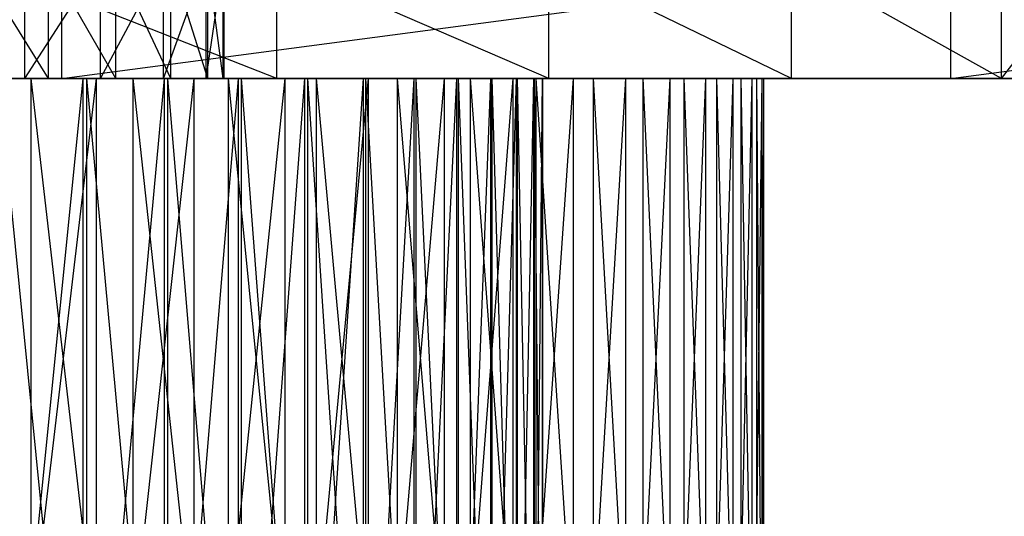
# Model space of a CAD drawing. Extents: x -125 to 125, y -143 to 0.
# Tile 340 of 406: x 14.94 to 21.63, y -22.77 to -19.4. Entities that reach past the tile are written whole.
import ezdxf

# ---------------------------------------------------------------- set-up
doc = ezdxf.new("R2010")
doc.units = 0
doc.header["$LTSCALE"] = 25.4
doc.layers.get('0').update_dxf_attribs({"linetype": 'CONTINUOUS'})

# ---------------------------------------------------------------- blocks, each defined once
blk = doc.blocks.new('NL2500027000_STL_3')
at = {"color": 0}
for p, q in [((15.1357, -19.8, 2.3707), (14.6376, -19, 2.4212)), ((15.1357, -19.8, 2.3707), (14.6376, -19, 2.4212)), ((16.6879, -19.8, 18.6149), (14.657, -19, 20.2527)), ((16.6879, -19.8, 18.6149), (14.657, -19, 20.2527)), ((14.9752, -19.8, -2.3595), (14.9752, -19, -2.3595)), ((14.9752, -19.8, -2.3595), (14.9752, -19, -2.3595)), ((14.9752, -19.8, -2.3595), (15.4899, -19, -2.1856)), ((14.9752, -19.8, -2.3595), (15.4899, -19, -2.1856)), ((15.5937, -19.8, 2.1687), (15.1357, -19, 2.3707)), ((15.5937, -19.8, 2.1687), (15.1357, -19, 2.3707)), ((15.1357, -19.8, 2.3707), (15.1357, -19, 2.3707)), ((15.1357, -19.8, 2.3707), (15.1357, -19, 2.3707)), ((15.2283, -19.8, -124.0689), (21.2687, -19, -123.1773)), ((15.2283, -19.8, -124.0689), (21.2687, -19, -123.1773)), ((15.2283, -19.8, -124.0689), (15.2283, -19, -124.0689)), ((15.2283, -19.8, -124.0689), (15.2283, -19, -124.0689)), ((15.4899, -19.8, -2.1856), (15.4899, -19, -2.1856)), ((15.4899, -19.8, -2.1856), (15.4899, -19, -2.1856)), ((15.4899, -19.8, -2.1856), (15.9169, -19, -1.8497)), ((15.4899, -19.8, -2.1856), (15.9169, -19, -1.8497)), ((15.9669, -19.8, 1.835), (15.5937, -19, 2.1687)), ((15.9669, -19.8, 1.835), (15.5937, -19, 2.1687)), ((15.5937, -19.8, 2.1687), (15.5937, -19, 2.1687)), ((15.5937, -19.8, 2.1687), (15.5937, -19, 2.1687)), ((15.9169, -19.8, -1.8497), (15.9169, -19, -1.8497)), ((15.9169, -19.8, -1.8497), (15.9169, -19, -1.8497)), ((15.9169, -19.8, -1.8497), (16.2072, -19, -1.3905)), ((15.9169, -19.8, -1.8497), (16.2072, -19, -1.3905)), ((16.2187, -19.8, 1.4024), (15.9669, -19, 1.835)), ((16.2187, -19.8, 1.4024), (15.9669, -19, 1.835)), ((15.9669, -19.8, 1.835), (15.9669, -19, 1.835)), ((15.9669, -19.8, 1.835), (15.9669, -19, 1.835)), ((16.2072, -19.8, -1.3905), (16.2072, -19, -1.3905)), ((16.2072, -19.8, -1.3905), (16.2072, -19, -1.3905)), ((16.2072, -19.8, -1.3905), (16.3273, -19, -0.8606)), ((16.2072, -19.8, -1.3905), (16.3273, -19, -0.8606)), ((16.3245, -19.8, 0.9131), (16.2187, -19, 1.4024)), ((16.3245, -19.8, 0.9131), (16.2187, -19, 1.4024)), ((16.2187, -19.8, 1.4024), (16.2187, -19, 1.4024)), ((16.2187, -19.8, 1.4024), (16.2187, -19, 1.4024)), ((16.3273, -19.8, -0.8606), (16.3245, -19, 0.9131)), ((16.3273, -19.8, -0.8606), (16.3245, -19, 0.9131)), ((16.3245, -19.8, 0.9131), (16.3245, -19, 0.9131)), ((16.3245, -19.8, 0.9131), (16.3245, -19, 0.9131)), ((16.3273, -19, -0.8606), (16.3273, -19.8, -0.8606)), ((16.3273, -19, -0.8606), (16.3273, -19.8, -0.8606)), ((16.6879, -19.8, 18.6149), (16.6879, -19, 18.6149)), ((16.6879, -19.8, 18.6149), (16.6879, -19, 18.6149)), ((18.5371, -19.8, 16.7743), (16.6879, -19, 18.6149)), ((18.5371, -19.8, 16.7743), (16.6879, -19, 18.6149)), ((18.5371, -19.8, 16.7743), (18.5371, -19, 16.7743)), ((18.5371, -19.8, 16.7743), (18.5371, -19, 16.7743)), ((20.1843, -19.8, 14.751), (18.5371, -19, 16.7743)), ((20.1843, -19.8, 14.751), (18.5371, -19, 16.7743)), ((20.1843, -19.8, 14.751), (20.1843, -19, 14.751)), ((20.1843, -19.8, 14.751), (20.1843, -19, 14.751)), ((21.6118, -19.8, 12.5671), (20.1843, -19, 14.751)), ((21.6118, -19.8, 12.5671), (20.1843, -19, 14.751)), ((21.2687, -19.8, -123.1773), (27.2584, -19, -121.9917)), ((21.2687, -19.8, -123.1773), (27.2584, -19, -121.9917)), ((21.2687, -19.8, -123.1773), (21.2687, -19, -123.1773)), ((21.2687, -19.8, -123.1773), (21.2687, -19, -123.1773)), ((21.6118, -19.8, 12.5671), (21.6118, -19, 12.5671)), ((21.6118, -19.8, 12.5671), (21.6118, -19, 12.5671)), ((21.6118, -19.8, 12.5671), (22.2267, -19, 11.7256)), ((21.6118, -19.8, 12.5671), (22.2267, -19, 11.7256)), ((15.2283, -19.8, -124.0689), (9.1515, -19.8, -124.6645)), ((15.2283, -19.8, -124.0689), (9.1515, -19.8, -124.6645)), ((15.4631, -19.8, -12.6844), (13.4276, -19.8, -12.7259)), ((15.4631, -19.8, -12.6844), (13.4276, -19.8, -12.7259)), ((16.1271, -19.8, -11.8286), (14.1201, -19.8, -11.953)), ((16.1271, -19.8, -11.8286), (14.1201, -19.8, -11.953)), ((15.4631, -19.8, -12.6844), (14.1201, -19.8, -11.953)), ((15.4631, -19.8, -12.6844), (14.1201, -19.8, -11.953)), ((15.0189, -19.8, 13.2073), (14.1493, -19.8, 11.9184)), ((15.0189, -19.8, 13.2073), (14.1493, -19.8, 11.9184)), ((14.2819, -19.8, 14.001), (15.0189, -19.8, 13.2073)), ((14.2819, -19.8, 14.001), (15.0189, -19.8, 13.2073)), ((14.4319, -19.8, -2.3515), (27.2584, -19.8, -121.9917)), ((14.9752, -19.8, -2.3595), (14.4319, -19.8, -2.3515)), ((15.2283, -19.8, -124.0689), (14.4319, -19.8, -2.3515)), ((15.2283, -19.8, -124.0689), (14.4319, -19.8, -2.3515)), ((21.2687, -19.8, -123.1773), (14.4319, -19.8, -2.3515)), ((21.2687, -19.8, -123.1773), (14.4319, -19.8, -2.3515)), ((14.4319, -19.8, -2.3515), (27.2584, -19.8, -121.9917)), ((14.9752, -19.8, -2.3595), (14.4319, -19.8, -2.3515)), ((18.5371, -19.8, 16.7743), (14.6376, -19.8, 2.4212)), ((14.6376, -19.8, 2.4212), (15.1357, -19.8, 2.3707)), ((18.5371, -19.8, 16.7743), (14.6376, -19.8, 2.4212)), ((16.6879, -19.8, 18.6149), (14.6376, -19.8, 2.4212)), ((16.6879, -19.8, 18.6149), (14.6376, -19.8, 2.4212)), ((14.6376, -19.8, 2.4212), (15.1357, -19.8, 2.3707)), ((14.657, -19.8, 20.2527), (16.6879, -19.8, 18.6149)), ((14.657, -19.8, 20.2527), (16.6879, -19.8, 18.6149)), ((15.4631, -19.8, -12.6844), (14.7537, -19.8, -13.5029)), ((14.7537, -25.8, -13.5029), (15.4631, -19.8, -12.6844)), ((14.7537, -25.8, -13.5029), (15.4631, -19.8, -12.6844)), ((15.4631, -19.8, -12.6844), (14.7537, -19.8, -13.5029)), ((16.7438, -19.8, -10.9382), (14.7681, -19.8, -11.1425)), ((14.7681, -19.8, -11.1425), (15.3696, -19.8, -10.2969)), ((16.7438, -19.8, -10.9382), (14.7681, -19.8, -11.1425)), ((16.1271, -19.8, -11.8286), (14.7681, -19.8, -11.1425)), ((16.1271, -19.8, -11.8286), (14.7681, -19.8, -11.1425)), ((15.3696, -19.8, -10.2969), (14.7681, -25.8, -11.1425)), ((15.3696, -19.8, -10.2969), (14.7681, -25.8, -11.1425)), ((14.7681, -19.8, -11.1425), (15.3696, -19.8, -10.2969)), ((15.0189, -19.8, 13.2073), (14.7953, -19.8, 11.1062)), ((15.0189, -19.8, 13.2073), (14.7953, -19.8, 11.1062)), ((15.7119, -19.8, 12.3748), (14.7953, -19.8, 11.1062)), ((15.7119, -19.8, 12.3748), (14.7953, -19.8, 11.1062)), ((15.3948, -19.8, 10.2592), (14.7953, -19.8, 11.1062)), ((14.7953, -19.8, 11.1062), (15.3948, -25.8, 10.2592)), ((14.7953, -19.8, 11.1062), (15.3948, -25.8, 10.2592)), ((15.3948, -19.8, 10.2592), (14.7953, -19.8, 11.1062)), ((61.3432, -19.8, -108.9129), (14.9752, -19.8, -2.3595)), ((14.9752, -19.8, -2.3595), (55.9515, -19.8, -111.7785)), ((61.3432, -19.8, -108.9129), (14.9752, -19.8, -2.3595)), ((66.5885, -19.8, -105.7874), (14.9752, -19.8, -2.3595)), ((66.5885, -19.8, -105.7874), (14.9752, -19.8, -2.3595)), ((15.4899, -19.8, -2.1856), (14.9752, -19.8, -2.3595)), ((27.2584, -19.8, -121.9917), (14.9752, -19.8, -2.3595)), ((27.2584, -19.8, -121.9917), (14.9752, -19.8, -2.3595)), ((33.183, -19.8, -120.5151), (14.9752, -19.8, -2.3595)), ((33.183, -19.8, -120.5151), (14.9752, -19.8, -2.3595)), ((39.0285, -19.8, -118.7509), (14.9752, -19.8, -2.3595)), ((44.7808, -19.8, -116.7034), (14.9752, -19.8, -2.3595)), ((39.0285, -19.8, -118.7509), (14.9752, -19.8, -2.3595)), ((44.7808, -19.8, -116.7034), (14.9752, -19.8, -2.3595)), ((50.4263, -19.8, -114.3774), (14.9752, -19.8, -2.3595)), ((50.4263, -19.8, -114.3774), (14.9752, -19.8, -2.3595)), ((14.9752, -19.8, -2.3595), (55.9515, -19.8, -111.7785)), ((15.4899, -19.8, -2.1856), (14.9752, -19.8, -2.3595)), ((15.0189, -19.8, 13.2073), (15.7119, -19.8, 12.3748)), ((15.0189, -25.8, 13.2073), (15.0189, -19.8, 13.2073)), ((15.0189, -25.8, 13.2073), (15.0189, -19.8, 13.2073)), ((15.7119, -25.8, 12.3748), (15.0189, -19.8, 13.2073)), ((15.7119, -25.8, 12.3748), (15.0189, -19.8, 13.2073)), ((15.0189, -19.8, 13.2073), (15.7119, -19.8, 12.3748)), ((21.6118, -19.8, 12.5671), (15.1357, -19.8, 2.3707)), ((15.1357, -19.8, 2.3707), (22.2267, -19.8, 11.7256)), ((15.1357, -19.8, 2.3707), (22.2267, -19.8, 11.7256)), ((15.1357, -19.8, 2.3707), (15.5937, -19.8, 2.1687)), ((20.1843, -19.8, 14.751), (15.1357, -19.8, 2.3707)), ((21.6118, -19.8, 12.5671), (15.1357, -19.8, 2.3707)), ((20.1843, -19.8, 14.751), (15.1357, -19.8, 2.3707)), ((18.5371, -19.8, 16.7743), (15.1357, -19.8, 2.3707)), ((18.5371, -19.8, 16.7743), (15.1357, -19.8, 2.3707)), ((15.1357, -19.8, 2.3707), (15.5937, -19.8, 2.1687)), ((21.2687, -19.8, -123.1773), (15.2283, -19.8, -124.0689)), ((21.2687, -19.8, -123.1773), (15.2283, -19.8, -124.0689)), ((17.3115, -19.8, -10.0156), (15.3696, -19.8, -10.2969)), ((15.3696, -19.8, -10.2969), (15.9228, -19.8, -9.4189)), ((17.3115, -19.8, -10.0156), (15.3696, -19.8, -10.2969)), ((16.7438, -19.8, -10.9382), (15.3696, -19.8, -10.2969)), ((16.7438, -19.8, -10.9382), (15.3696, -19.8, -10.2969)), ((15.9228, -19.8, -9.4189), (15.3696, -25.8, -10.2969)), ((15.9228, -19.8, -9.4189), (15.3696, -25.8, -10.2969)), ((15.3696, -19.8, -10.2969), (15.9228, -19.8, -9.4189)), ((15.3696, -19.8, -10.2969), (15.3696, -25.8, -10.2969)), ((15.3696, -19.8, -10.2969), (15.3696, -25.8, -10.2969)), ((15.7119, -19.8, 12.3748), (15.3948, -19.8, 10.2592)), ((16.3588, -19.8, 11.506), (15.3948, -19.8, 10.2592)), ((15.7119, -19.8, 12.3748), (15.3948, -19.8, 10.2592)), ((16.3588, -19.8, 11.506), (15.3948, -19.8, 10.2592)), ((16.9578, -19.8, 10.6035), (15.3948, -19.8, 10.2592)), ((16.9578, -19.8, 10.6035), (15.3948, -19.8, 10.2592)), ((15.9458, -19.8, 9.3799), (15.3948, -19.8, 10.2592)), ((15.3948, -19.8, 10.2592), (15.3948, -25.8, 10.2592)), ((15.3948, -19.8, 10.2592), (15.3948, -25.8, 10.2592)), ((15.3948, -19.8, 10.2592), (15.9458, -25.8, 9.3799)), ((15.3948, -19.8, 10.2592), (15.9458, -25.8, 9.3799)), ((15.9458, -19.8, 9.3799), (15.3948, -19.8, 10.2592)), ((16.1271, -19.8, -11.8286), (15.4631, -19.8, -12.6844)), ((15.4631, -25.8, -12.6844), (16.1271, -19.8, -11.8286)), ((15.4631, -25.8, -12.6844), (16.1271, -19.8, -11.8286)), ((15.4631, -25.8, -12.6844), (15.4631, -19.8, -12.6844)), ((16.1271, -19.8, -11.8286), (15.4631, -19.8, -12.6844)), ((15.4631, -25.8, -12.6844), (15.4631, -19.8, -12.6844)), ((85.8616, -19.8, -90.8449), (15.4899, -19.8, -2.1856)), ((15.4899, -19.8, -2.1856), (81.3229, -19.8, -94.9293)), ((15.4899, -19.8, -2.1856), (81.3229, -19.8, -94.9293)), ((15.4899, -19.8, -2.1856), (76.5903, -19.8, -98.7873)), ((66.5885, -19.8, -105.7874), (15.4899, -19.8, -2.1856)), ((66.5885, -19.8, -105.7874), (15.4899, -19.8, -2.1856)), ((71.6749, -19.8, -102.4095), (15.4899, -19.8, -2.1856)), ((71.6749, -19.8, -102.4095), (15.4899, -19.8, -2.1856)), ((15.4899, -19.8, -2.1856), (76.5903, -19.8, -98.7873)), ((90.1953, -19.8, -86.5437), (15.4899, -19.8, -2.1856)), ((85.8616, -19.8, -90.8449), (15.4899, -19.8, -2.1856)), ((90.1953, -19.8, -86.5437), (15.4899, -19.8, -2.1856)), ((94.3138, -19.8, -82.036), (15.4899, -19.8, -2.1856)), ((94.3138, -19.8, -82.036), (15.4899, -19.8, -2.1856)), ((15.9169, -19.8, -1.8497), (15.4899, -19.8, -2.1856)), ((15.9169, -19.8, -1.8497), (15.4899, -19.8, -2.1856)), ((15.5937, -19.8, 2.1687), (22.2267, -19.8, 11.7256)), ((15.5937, -19.8, 2.1687), (22.2267, -19.8, 11.7256)), ((15.5937, -19.8, 2.1687), (23.0027, -19.8, 11.03)), ((15.5937, -19.8, 2.1687), (23.0027, -19.8, 11.03)), ((15.5937, -19.8, 2.1687), (15.9669, -19.8, 1.835)), ((15.5937, -19.8, 2.1687), (15.9669, -19.8, 1.835)), ((15.7119, -19.8, 12.3748), (16.3588, -19.8, 11.506)), ((15.7119, -25.8, 12.3748), (15.7119, -19.8, 12.3748)), ((15.7119, -25.8, 12.3748), (15.7119, -19.8, 12.3748)), ((16.3588, -25.8, 11.506), (15.7119, -19.8, 12.3748)), ((16.3588, -25.8, 11.506), (15.7119, -19.8, 12.3748)), ((15.7119, -19.8, 12.3748), (16.3588, -19.8, 11.506)), ((105.2826, -19.8, -67.3837), (15.9169, -19.8, -1.8497)), ((15.9169, -19.8, -1.8497), (101.8665, -19.8, -72.4445)), ((15.9169, -19.8, -1.8497), (113.9942, -19.8, -51.2868)), ((16.2072, -19.8, -1.3905), (15.9169, -19.8, -1.8497)), ((108.4475, -19.8, -62.1621), (15.9169, -19.8, -1.8497)), ((105.2826, -19.8, -67.3837), (15.9169, -19.8, -1.8497)), ((108.4475, -19.8, -62.1621), (15.9169, -19.8, -1.8497)), ((111.3537, -19.8, -56.7922), (15.9169, -19.8, -1.8497)), ((111.3537, -19.8, -56.7922), (15.9169, -19.8, -1.8497)), ((15.9169, -19.8, -1.8497), (113.9942, -19.8, -51.2868)), ((94.3138, -19.8, -82.036), (15.9169, -19.8, -1.8497)), ((94.3138, -19.8, -82.036), (15.9169, -19.8, -1.8497)), ((98.2073, -19.8, -77.3325), (15.9169, -19.8, -1.8497)), ((98.2073, -19.8, -77.3325), (15.9169, -19.8, -1.8497)), ((15.9169, -19.8, -1.8497), (101.8665, -19.8, -72.4445)), ((16.2072, -19.8, -1.3905), (15.9169, -19.8, -1.8497)), ((17.8283, -19.8, -9.0637), (15.9228, -19.8, -9.4189)), ((15.9228, -19.8, -9.4189), (16.4258, -19.8, -8.5113)), ((17.8283, -19.8, -9.0637), (15.9228, -19.8, -9.4189)), ((17.3115, -19.8, -10.0156), (15.9228, -19.8, -9.4189)), ((17.3115, -19.8, -10.0156), (15.9228, -19.8, -9.4189)), ((16.4258, -19.8, -8.5113), (15.9228, -25.8, -9.4189)), ((16.4258, -19.8, -8.5113), (15.9228, -25.8, -9.4189)), ((15.9228, -19.8, -9.4189), (16.4258, -19.8, -8.5113)), ((15.9228, -19.8, -9.4189), (15.9228, -25.8, -9.4189)), ((15.9228, -19.8, -9.4189), (15.9228, -25.8, -9.4189)), ((16.9578, -19.8, 10.6035), (15.9458, -19.8, 9.3799)), ((16.9578, -19.8, 10.6035), (15.9458, -19.8, 9.3799)), ((17.507, -19.8, 9.6699), (15.9458, -19.8, 9.3799)), ((17.507, -19.8, 9.6699), (15.9458, -19.8, 9.3799)), ((16.4466, -19.8, 8.471), (15.9458, -19.8, 9.3799)), ((15.9458, -19.8, 9.3799), (15.9458, -25.8, 9.3799)), ((15.9458, -19.8, 9.3799), (15.9458, -25.8, 9.3799)), ((15.9458, -19.8, 9.3799), (16.4466, -25.8, 8.471)), ((15.9458, -19.8, 9.3799), (16.4466, -25.8, 8.471)), ((16.4466, -19.8, 8.471), (15.9458, -19.8, 9.3799)), ((122.7343, -19.8, 10.0805), (15.9669, -19.8, 1.835)), ((15.9669, -19.8, 1.835), (16.2187, -19.8, 1.4024)), ((122.7343, -19.8, 10.0805), (15.9669, -19.8, 1.835)), ((25.9341, -19.8, 10.0805), (15.9669, -19.8, 1.835)), ((25.9341, -19.8, 10.0805), (15.9669, -19.8, 1.835)), ((24.8976, -19.8, 10.1891), (15.9669, -19.8, 1.835)), ((15.9669, -19.8, 1.835), (23.0027, -19.8, 11.03)), ((15.9669, -19.8, 1.835), (23.0027, -19.8, 11.03)), ((15.9669, -19.8, 1.835), (23.9061, -19.8, 10.5103)), ((15.9669, -19.8, 1.835), (23.9061, -19.8, 10.5103)), ((24.8976, -19.8, 10.1891), (15.9669, -19.8, 1.835)), ((15.9669, -19.8, 1.835), (16.2187, -19.8, 1.4024)), ((16.7438, -19.8, -10.9382), (16.1271, -19.8, -11.8286)), ((16.1271, -25.8, -11.8286), (16.7438, -19.8, -10.9382)), ((16.1271, -25.8, -11.8286), (16.7438, -19.8, -10.9382)), ((16.1271, -25.8, -11.8286), (16.1271, -19.8, -11.8286)), ((16.7438, -19.8, -10.9382), (16.1271, -19.8, -11.8286)), ((16.1271, -25.8, -11.8286), (16.1271, -19.8, -11.8286)), ((120.2616, -19.8, -34.0902), (16.2072, -19.8, -1.3905)), ((16.2072, -19.8, -1.3905), (118.4534, -19.8, -39.9222)), ((120.2616, -19.8, -34.0902), (16.2072, -19.8, -1.3905)), ((121.7829, -19.8, -28.1769), (16.2072, -19.8, -1.3905)), ((113.9942, -19.8, -51.2868), (16.2072, -19.8, -1.3905)), ((113.9942, -19.8, -51.2868), (16.2072, -19.8, -1.3905)), ((116.3626, -19.8, -45.659), (16.2072, -19.8, -1.3905)), ((116.3626, -19.8, -45.659), (16.2072, -19.8, -1.3905)), ((16.2072, -19.8, -1.3905), (118.4534, -19.8, -39.9222)), ((123.0135, -19.8, -22.1963), (16.2072, -19.8, -1.3905)), ((121.7829, -19.8, -28.1769), (16.2072, -19.8, -1.3905)), ((123.0135, -19.8, -22.1963), (16.2072, -19.8, -1.3905)), ((123.9507, -19.8, -16.1628), (16.2072, -19.8, -1.3905)), ((123.9507, -19.8, -16.1628), (16.2072, -19.8, -1.3905)), ((16.3273, -19.8, -0.8606), (16.2072, -19.8, -1.3905)), ((16.3273, -19.8, -0.8606), (16.2072, -19.8, -1.3905)), ((16.2187, -19.8, 1.4024), (122.7343, -19.8, 10.0805)), ((16.2187, -19.8, 1.4024), (16.3245, -19.8, 0.9131)), ((16.2187, -19.8, 1.4024), (122.7343, -19.8, 10.0805)), ((16.2187, -19.8, 1.4024), (16.3245, -19.8, 0.9131)), ((124.592, -19.8, -10.0907), (16.3245, -19.8, 0.9131)), ((16.3245, -19.8, 0.9131), (16.3273, -19.8, -0.8606)), ((124.9362, -19.8, -3.9945), (16.3245, -19.8, 0.9131)), ((124.592, -19.8, -10.0907), (16.3245, -19.8, 0.9131)), ((124.9362, -19.8, -3.9945), (16.3245, -19.8, 0.9131)), ((124.9822, -19.8, 2.1112), (16.3245, -19.8, 0.9131)), ((124.9822, -19.8, 2.1112), (16.3245, -19.8, 0.9131)), ((124.73, -19.8, 8.2119), (16.3245, -19.8, 0.9131)), ((16.3245, -19.8, 0.9131), (122.7343, -19.8, 10.0805)), ((16.3245, -19.8, 0.9131), (122.7343, -19.8, 10.0805)), ((124.73, -19.8, 8.2119), (16.3245, -19.8, 0.9131)), ((16.3245, -19.8, 0.9131), (16.3273, -19.8, -0.8606)), ((123.9507, -19.8, -16.1628), (16.3273, -19.8, -0.8606)), ((123.9507, -19.8, -16.1628), (16.3273, -19.8, -0.8606)), ((124.592, -19.8, -10.0907), (16.3273, -19.8, -0.8606)), ((124.592, -19.8, -10.0907), (16.3273, -19.8, -0.8606)), ((16.3588, -19.8, 11.506), (16.9578, -19.8, 10.6035)), ((16.3588, -25.8, 11.506), (16.3588, -19.8, 11.506)), ((16.3588, -25.8, 11.506), (16.3588, -19.8, 11.506)), ((16.9578, -25.8, 10.6035), (16.3588, -19.8, 11.506)), ((16.9578, -25.8, 10.6035), (16.3588, -19.8, 11.506)), ((16.3588, -19.8, 11.506), (16.9578, -19.8, 10.6035)), ((18.2929, -19.8, -8.0852), (16.4258, -19.8, -8.5113)), ((16.4258, -19.8, -8.5113), (16.8772, -19.8, -7.5769)), ((18.2929, -19.8, -8.0852), (16.4258, -19.8, -8.5113)), ((17.8283, -19.8, -9.0637), (16.4258, -19.8, -8.5113)), ((17.8283, -19.8, -9.0637), (16.4258, -19.8, -8.5113)), ((16.8772, -19.8, -7.5769), (16.4258, -25.8, -8.5113)), ((16.8772, -19.8, -7.5769), (16.4258, -25.8, -8.5113)), ((16.4258, -19.8, -8.5113), (16.8772, -19.8, -7.5769)), ((16.4258, -19.8, -8.5113), (16.4258, -25.8, -8.5113)), ((16.4258, -19.8, -8.5113), (16.4258, -25.8, -8.5113)), ((17.507, -19.8, 9.6699), (16.4466, -19.8, 8.471)), ((17.507, -19.8, 9.6699), (16.4466, -19.8, 8.471)), ((18.0048, -19.8, 8.7079), (16.4466, -19.8, 8.471)), ((18.0048, -19.8, 8.7079), (16.4466, -19.8, 8.471)), ((16.8957, -19.8, 7.5355), (16.4466, -19.8, 8.471)), ((16.4466, -19.8, 8.471), (16.4466, -25.8, 8.471)), ((16.4466, -19.8, 8.471), (16.4466, -25.8, 8.471)), ((16.4466, -19.8, 8.471), (16.8957, -25.8, 7.5355)), ((16.4466, -19.8, 8.471), (16.8957, -25.8, 7.5355)), ((16.8957, -19.8, 7.5355), (16.4466, -19.8, 8.471)), ((16.6879, -19.8, 18.6149), (18.5371, -19.8, 16.7743)), ((16.6879, -19.8, 18.6149), (18.5371, -19.8, 16.7743)), ((17.3115, -19.8, -10.0156), (16.7438, -19.8, -10.9382)), ((16.7438, -25.8, -10.9382), (17.3115, -19.8, -10.0156)), ((16.7438, -25.8, -10.9382), (17.3115, -19.8, -10.0156)), ((16.7438, -25.8, -10.9382), (16.7438, -19.8, -10.9382)), ((17.3115, -19.8, -10.0156), (16.7438, -19.8, -10.9382)), ((16.7438, -25.8, -10.9382), (16.7438, -19.8, -10.9382)), ((18.7038, -19.8, -7.083), (16.8772, -19.8, -7.5769)), ((16.8772, -19.8, -7.5769), (17.2755, -19.8, -6.6187)), ((18.7038, -19.8, -7.083), (16.8772, -19.8, -7.5769)), ((18.2929, -19.8, -8.0852), (16.8772, -19.8, -7.5769)), ((18.2929, -19.8, -8.0852), (16.8772, -19.8, -7.5769)), ((17.2755, -19.8, -6.6187), (16.8772, -25.8, -7.5769)), ((17.2755, -19.8, -6.6187), (16.8772, -25.8, -7.5769)), ((16.8772, -19.8, -7.5769), (17.2755, -19.8, -6.6187)), ((16.8772, -19.8, -7.5769), (16.8772, -25.8, -7.5769)), ((16.8772, -19.8, -7.5769), (16.8772, -25.8, -7.5769)), ((18.0048, -19.8, 8.7079), (16.8957, -19.8, 7.5355)), ((18.0048, -19.8, 8.7079), (16.8957, -19.8, 7.5355)), ((18.4498, -19.8, 7.7203), (16.8957, -19.8, 7.5355)), ((18.4498, -19.8, 7.7203), (16.8957, -19.8, 7.5355)), ((17.2917, -19.8, 6.5763), (16.8957, -19.8, 7.5355)), ((16.8957, -19.8, 7.5355), (16.8957, -25.8, 7.5355)), ((16.8957, -19.8, 7.5355), (16.8957, -25.8, 7.5355)), ((16.8957, -19.8, 7.5355), (17.2917, -25.8, 6.5763)), ((16.8957, -19.8, 7.5355), (17.2917, -25.8, 6.5763)), ((17.2917, -19.8, 6.5763), (16.8957, -19.8, 7.5355)), ((16.9578, -19.8, 10.6035), (17.507, -19.8, 9.6699)), ((16.9578, -25.8, 10.6035), (16.9578, -19.8, 10.6035)), ((16.9578, -25.8, 10.6035), (16.9578, -19.8, 10.6035)), ((17.507, -25.8, 9.6699), (16.9578, -19.8, 10.6035)), ((17.507, -25.8, 9.6699), (16.9578, -19.8, 10.6035)), ((16.9578, -19.8, 10.6035), (17.507, -19.8, 9.6699)), ((19.0598, -19.8, -6.06), (17.2755, -19.8, -6.6187)), ((17.2755, -19.8, -6.6187), (17.6194, -19.8, -5.6396)), ((19.0598, -19.8, -6.06), (17.2755, -19.8, -6.6187)), ((18.7038, -19.8, -7.083), (17.2755, -19.8, -6.6187)), ((18.7038, -19.8, -7.083), (17.2755, -19.8, -6.6187)), ((17.6194, -19.8, -5.6396), (17.2755, -25.8, -6.6187)), ((17.6194, -19.8, -5.6396), (17.2755, -25.8, -6.6187)), ((17.2755, -19.8, -6.6187), (17.6194, -19.8, -5.6396)), ((17.2755, -19.8, -6.6187), (17.2755, -25.8, -6.6187)), ((17.2755, -19.8, -6.6187), (17.2755, -25.8, -6.6187)), ((18.4498, -19.8, 7.7203), (17.2917, -19.8, 6.5763)), ((18.4498, -19.8, 7.7203), (17.2917, -19.8, 6.5763)), ((18.8407, -19.8, 6.7102), (17.2917, -19.8, 6.5763)), ((18.8407, -19.8, 6.7102), (17.2917, -19.8, 6.5763)), ((17.6332, -19.8, 5.5964), (17.2917, -19.8, 6.5763)), ((17.2917, -19.8, 6.5763), (17.2917, -25.8, 6.5763)), ((17.2917, -19.8, 6.5763), (17.2917, -25.8, 6.5763)), ((17.2917, -19.8, 6.5763), (17.6332, -25.8, 5.5964)), ((17.2917, -19.8, 6.5763), (17.6332, -25.8, 5.5964)), ((17.6332, -19.8, 5.5964), (17.2917, -19.8, 6.5763)), ((17.8283, -19.8, -9.0637), (17.3115, -19.8, -10.0156)), ((17.3115, -25.8, -10.0156), (17.8283, -19.8, -9.0637)), ((17.3115, -25.8, -10.0156), (17.8283, -19.8, -9.0637)), ((17.3115, -25.8, -10.0156), (17.3115, -19.8, -10.0156)), ((17.8283, -19.8, -9.0637), (17.3115, -19.8, -10.0156)), ((17.3115, -25.8, -10.0156), (17.3115, -19.8, -10.0156)), ((17.507, -19.8, 9.6699), (18.0048, -19.8, 8.7079)), ((17.507, -25.8, 9.6699), (17.507, -19.8, 9.6699)), ((17.507, -25.8, 9.6699), (17.507, -19.8, 9.6699)), ((18.0048, -25.8, 8.7079), (17.507, -19.8, 9.6699)), ((18.0048, -25.8, 8.7079), (17.507, -19.8, 9.6699)), ((17.507, -19.8, 9.6699), (18.0048, -19.8, 8.7079)), ((19.3599, -19.8, -5.0193), (17.6194, -19.8, -5.6396)), ((17.6194, -19.8, -5.6396), (17.9079, -19.8, -4.6428)), ((19.3599, -19.8, -5.0193), (17.6194, -19.8, -5.6396)), ((19.0598, -19.8, -6.06), (17.6194, -19.8, -5.6396)), ((19.0598, -19.8, -6.06), (17.6194, -19.8, -5.6396)), ((17.9079, -19.8, -4.6428), (17.6194, -25.8, -5.6396)), ((17.9079, -19.8, -4.6428), (17.6194, -25.8, -5.6396)), ((17.6194, -19.8, -5.6396), (17.9079, -19.8, -4.6428)), ((17.6194, -19.8, -5.6396), (17.6194, -25.8, -5.6396)), ((17.6194, -19.8, -5.6396), (17.6194, -25.8, -5.6396)), ((18.8407, -19.8, 6.7102), (17.6332, -19.8, 5.5964)), ((18.8407, -19.8, 6.7102), (17.6332, -19.8, 5.5964)), ((19.1764, -19.8, 5.6803), (17.6332, -19.8, 5.5964)), ((19.1764, -19.8, 5.6803), (17.6332, -19.8, 5.5964)), ((17.9193, -19.8, 4.5989), (17.6332, -19.8, 5.5964)), ((17.6332, -19.8, 5.5964), (17.6332, -25.8, 5.5964)), ((17.6332, -19.8, 5.5964), (17.6332, -25.8, 5.5964)), ((17.6332, -19.8, 5.5964), (17.9193, -25.8, 4.5989)), ((17.6332, -19.8, 5.5964), (17.9193, -25.8, 4.5989)), ((17.9193, -19.8, 4.5989), (17.6332, -19.8, 5.5964)), ((18.2929, -19.8, -8.0852), (17.8283, -19.8, -9.0637)), ((17.8283, -25.8, -9.0637), (18.2929, -19.8, -8.0852)), ((17.8283, -25.8, -9.0637), (18.2929, -19.8, -8.0852)), ((17.8283, -25.8, -9.0637), (17.8283, -19.8, -9.0637)), ((18.2929, -19.8, -8.0852), (17.8283, -19.8, -9.0637)), ((17.8283, -25.8, -9.0637), (17.8283, -19.8, -9.0637)), ((19.6033, -19.8, -3.9638), (17.9079, -19.8, -4.6428)), ((17.9079, -19.8, -4.6428), (18.1401, -19.8, -3.6314)), ((19.6033, -19.8, -3.9638), (17.9079, -19.8, -4.6428)), ((19.3599, -19.8, -5.0193), (17.9079, -19.8, -4.6428)), ((19.3599, -19.8, -5.0193), (17.9079, -19.8, -4.6428)), ((18.1401, -19.8, -3.6314), (17.9079, -25.8, -4.6428)), ((18.1401, -19.8, -3.6314), (17.9079, -25.8, -4.6428)), ((17.9079, -19.8, -4.6428), (18.1401, -19.8, -3.6314)), ((17.9079, -19.8, -4.6428), (17.9079, -25.8, -4.6428)), ((17.9079, -19.8, -4.6428), (17.9079, -25.8, -4.6428)), ((19.1764, -19.8, 5.6803), (17.9193, -19.8, 4.5989)), ((19.1764, -19.8, 5.6803), (17.9193, -19.8, 4.5989)), ((19.4558, -19.8, 4.6338), (17.9193, -19.8, 4.5989)), ((19.4558, -19.8, 4.6338), (17.9193, -19.8, 4.5989)), ((18.1489, -19.8, 3.5869), (17.9193, -19.8, 4.5989)), ((17.9193, -19.8, 4.5989), (17.9193, -25.8, 4.5989)), ((17.9193, -19.8, 4.5989), (17.9193, -25.8, 4.5989)), ((17.9193, -19.8, 4.5989), (18.1489, -25.8, 3.5869)), ((17.9193, -19.8, 4.5989), (18.1489, -25.8, 3.5869)), ((18.1489, -19.8, 3.5869), (17.9193, -19.8, 4.5989)), ((18.0048, -19.8, 8.7079), (18.4498, -19.8, 7.7203)), ((18.0048, -25.8, 8.7079), (18.0048, -19.8, 8.7079)), ((18.0048, -25.8, 8.7079), (18.0048, -19.8, 8.7079)), ((18.4498, -25.8, 7.7203), (18.0048, -19.8, 8.7079)), ((18.4498, -25.8, 7.7203), (18.0048, -19.8, 8.7079)), ((18.0048, -19.8, 8.7079), (18.4498, -19.8, 7.7203)), ((19.7891, -19.8, -2.8967), (18.1401, -19.8, -3.6314)), ((18.1401, -19.8, -3.6314), (18.3152, -19.8, -2.6086)), ((19.7891, -19.8, -2.8967), (18.1401, -19.8, -3.6314)), ((19.6033, -19.8, -3.9638), (18.1401, -19.8, -3.6314)), ((19.6033, -19.8, -3.9638), (18.1401, -19.8, -3.6314)), ((18.3152, -19.8, -2.6086), (18.1401, -25.8, -3.6314)), ((18.3152, -19.8, -2.6086), (18.1401, -25.8, -3.6314)), ((18.1401, -19.8, -3.6314), (18.3152, -19.8, -2.6086)), ((18.1401, -19.8, -3.6314), (18.1401, -25.8, -3.6314)), ((18.1401, -19.8, -3.6314), (18.1401, -25.8, -3.6314)), ((19.4558, -19.8, 4.6338), (18.1489, -19.8, 3.5869)), ((19.4558, -19.8, 4.6338), (18.1489, -19.8, 3.5869)), ((19.6781, -19.8, 3.5737), (18.1489, -19.8, 3.5869)), ((19.6781, -19.8, 3.5737), (18.1489, -19.8, 3.5869)), ((18.3215, -19.8, 2.5637), (18.1489, -19.8, 3.5869)), ((18.1489, -19.8, 3.5869), (18.1489, -25.8, 3.5869)), ((18.1489, -19.8, 3.5869), (18.1489, -25.8, 3.5869)), ((18.1489, -19.8, 3.5869), (18.3215, -25.8, 2.5637)), ((18.1489, -19.8, 3.5869), (18.3215, -25.8, 2.5637)), ((18.3215, -19.8, 2.5637), (18.1489, -19.8, 3.5869)), ((18.7038, -19.8, -7.083), (18.2929, -19.8, -8.0852)), ((18.2929, -25.8, -8.0852), (18.7038, -19.8, -7.083)), ((18.2929, -25.8, -8.0852), (18.7038, -19.8, -7.083)), ((18.2929, -25.8, -8.0852), (18.2929, -19.8, -8.0852)), ((18.7038, -19.8, -7.083), (18.2929, -19.8, -8.0852)), ((18.2929, -25.8, -8.0852), (18.2929, -19.8, -8.0852)), ((19.9169, -19.8, -1.821), (18.3152, -19.8, -2.6086)), ((18.3152, -19.8, -2.6086), (18.4326, -19.8, -1.5775)), ((19.9169, -19.8, -1.821), (18.3152, -19.8, -2.6086)), ((19.7891, -19.8, -2.8967), (18.3152, -19.8, -2.6086)), ((19.7891, -19.8, -2.8967), (18.3152, -19.8, -2.6086)), ((18.4326, -19.8, -1.5775), (18.3152, -25.8, -2.6086)), ((18.4326, -19.8, -1.5775), (18.3152, -25.8, -2.6086)), ((18.3152, -19.8, -2.6086), (18.4326, -19.8, -1.5775)), ((18.3152, -19.8, -2.6086), (18.3152, -25.8, -2.6086)), ((18.3152, -19.8, -2.6086), (18.3152, -25.8, -2.6086)), ((19.6781, -19.8, 3.5737), (18.3215, -19.8, 2.5637)), ((19.6781, -19.8, 3.5737), (18.3215, -19.8, 2.5637)), ((19.8427, -19.8, 2.5031), (18.3215, -19.8, 2.5637)), ((19.8427, -19.8, 2.5031), (18.3215, -19.8, 2.5637)), ((18.4364, -19.8, 1.5323), (18.3215, -19.8, 2.5637)), ((18.3215, -19.8, 2.5637), (18.3215, -25.8, 2.5637)), ((18.3215, -19.8, 2.5637), (18.3215, -25.8, 2.5637)), ((18.3215, -19.8, 2.5637), (18.4364, -25.8, 1.5323)), ((18.3215, -19.8, 2.5637), (18.4364, -25.8, 1.5323)), ((18.4364, -19.8, 1.5323), (18.3215, -19.8, 2.5637)), ((19.9863, -19.8, -0.7401), (18.4326, -19.8, -1.5775)), ((18.4326, -19.8, -1.5775), (18.4921, -19.8, -0.5415)), ((19.9863, -19.8, -0.7401), (18.4326, -19.8, -1.5775)), ((19.9169, -19.8, -1.821), (18.4326, -19.8, -1.5775)), ((19.9169, -19.8, -1.821), (18.4326, -19.8, -1.5775)), ((18.4921, -19.8, -0.5415), (18.4326, -25.8, -1.5775)), ((18.4921, -19.8, -0.5415), (18.4326, -25.8, -1.5775)), ((18.4326, -19.8, -1.5775), (18.4921, -19.8, -0.5415)), ((18.4326, -19.8, -1.5775), (18.4326, -25.8, -1.5775)), ((18.4326, -19.8, -1.5775), (18.4326, -25.8, -1.5775)), ((19.8427, -19.8, 2.5031), (18.4364, -19.8, 1.5323)), ((19.8427, -19.8, 2.5031), (18.4364, -19.8, 1.5323)), ((19.9492, -19.8, 1.4251), (18.4364, -19.8, 1.5323)), ((19.9492, -19.8, 1.4251), (18.4364, -19.8, 1.5323)), ((18.4933, -19.8, 0.4962), (18.4364, -19.8, 1.5323)), ((18.4364, -19.8, 1.5323), (18.4364, -25.8, 1.5323)), ((18.4364, -19.8, 1.5323), (18.4364, -25.8, 1.5323)), ((18.4364, -19.8, 1.5323), (18.4933, -25.8, 0.4962)), ((18.4364, -19.8, 1.5323), (18.4933, -25.8, 0.4962)), ((18.4933, -19.8, 0.4962), (18.4364, -19.8, 1.5323)), ((18.4498, -19.8, 7.7203), (18.8407, -19.8, 6.7102)), ((18.4498, -25.8, 7.7203), (18.4498, -19.8, 7.7203)), ((18.4498, -25.8, 7.7203), (18.4498, -19.8, 7.7203)), ((18.8407, -25.8, 6.7102), (18.4498, -19.8, 7.7203)), ((18.8407, -25.8, 6.7102), (18.4498, -19.8, 7.7203)), ((18.4498, -19.8, 7.7203), (18.8407, -19.8, 6.7102)), ((19.9971, -19.8, 0.343), (18.4921, -19.8, -0.5415)), ((18.4921, -19.8, -0.5415), (18.4933, -19.8, 0.4962)), ((19.9971, -19.8, 0.343), (18.4921, -19.8, -0.5415)), ((19.9863, -19.8, -0.7401), (18.4921, -19.8, -0.5415)), ((19.9863, -19.8, -0.7401), (18.4921, -19.8, -0.5415)), ((18.4933, -19.8, 0.4962), (18.4921, -25.8, -0.5415)), ((18.4933, -19.8, 0.4962), (18.4921, -25.8, -0.5415)), ((18.4921, -19.8, -0.5415), (18.4933, -19.8, 0.4962)), ((18.4921, -19.8, -0.5415), (18.4921, -25.8, -0.5415)), ((18.4921, -19.8, -0.5415), (18.4921, -25.8, -0.5415)), ((19.9492, -19.8, 1.4251), (18.4933, -19.8, 0.4962)), ((19.9492, -19.8, 1.4251), (18.4933, -19.8, 0.4962)), ((19.9971, -19.8, 0.343), (18.4933, -19.8, 0.4962)), ((19.9971, -19.8, 0.343), (18.4933, -19.8, 0.4962)), ((18.4933, -19.8, 0.4962), (18.4933, -25.8, 0.4962)), ((18.4933, -19.8, 0.4962), (18.4933, -25.8, 0.4962)), ((18.5371, -19.8, 16.7743), (20.1843, -19.8, 14.751)), ((18.5371, -19.8, 16.7743), (20.1843, -19.8, 14.751)), ((19.0598, -19.8, -6.06), (18.7038, -19.8, -7.083)), ((18.7038, -25.8, -7.083), (19.0598, -19.8, -6.06)), ((18.7038, -25.8, -7.083), (19.0598, -19.8, -6.06)), ((18.7038, -25.8, -7.083), (18.7038, -19.8, -7.083)), ((19.0598, -19.8, -6.06), (18.7038, -19.8, -7.083)), ((18.7038, -25.8, -7.083), (18.7038, -19.8, -7.083)), ((18.8407, -19.8, 6.7102), (19.1764, -19.8, 5.6803)), ((18.8407, -25.8, 6.7102), (18.8407, -19.8, 6.7102)), ((18.8407, -25.8, 6.7102), (18.8407, -19.8, 6.7102)), ((19.1764, -25.8, 5.6803), (18.8407, -19.8, 6.7102)), ((19.1764, -25.8, 5.6803), (18.8407, -19.8, 6.7102)), ((18.8407, -19.8, 6.7102), (19.1764, -19.8, 5.6803)), ((19.3599, -19.8, -5.0193), (19.0598, -19.8, -6.06)), ((19.0598, -25.8, -6.06), (19.3599, -19.8, -5.0193)), ((19.0598, -25.8, -6.06), (19.3599, -19.8, -5.0193)), ((19.0598, -25.8, -6.06), (19.0598, -19.8, -6.06)), ((19.3599, -19.8, -5.0193), (19.0598, -19.8, -6.06)), ((19.0598, -25.8, -6.06), (19.0598, -19.8, -6.06)), ((19.1764, -19.8, 5.6803), (19.4558, -19.8, 4.6338)), ((19.1764, -25.8, 5.6803), (19.1764, -19.8, 5.6803)), ((19.1764, -25.8, 5.6803), (19.1764, -19.8, 5.6803)), ((19.4558, -25.8, 4.6338), (19.1764, -19.8, 5.6803)), ((19.4558, -25.8, 4.6338), (19.1764, -19.8, 5.6803)), ((19.1764, -19.8, 5.6803), (19.4558, -19.8, 4.6338)), ((19.6033, -19.8, -3.9638), (19.3599, -19.8, -5.0193)), ((19.3599, -25.8, -5.0193), (19.6033, -19.8, -3.9638)), ((19.3599, -25.8, -5.0193), (19.6033, -19.8, -3.9638)), ((19.3599, -25.8, -5.0193), (19.3599, -19.8, -5.0193)), ((19.6033, -19.8, -3.9638), (19.3599, -19.8, -5.0193)), ((19.3599, -25.8, -5.0193), (19.3599, -19.8, -5.0193)), ((19.4558, -19.8, 4.6338), (19.6781, -19.8, 3.5737)), ((19.4558, -25.8, 4.6338), (19.4558, -19.8, 4.6338)), ((19.4558, -25.8, 4.6338), (19.4558, -19.8, 4.6338)), ((19.6781, -25.8, 3.5737), (19.4558, -19.8, 4.6338)), ((19.6781, -25.8, 3.5737), (19.4558, -19.8, 4.6338)), ((19.4558, -19.8, 4.6338), (19.6781, -19.8, 3.5737)), ((19.7891, -19.8, -2.8967), (19.6033, -19.8, -3.9638)), ((19.6033, -25.8, -3.9638), (19.7891, -19.8, -2.8967)), ((19.6033, -25.8, -3.9638), (19.7891, -19.8, -2.8967)), ((19.6033, -25.8, -3.9638), (19.6033, -19.8, -3.9638)), ((19.7891, -19.8, -2.8967), (19.6033, -19.8, -3.9638)), ((19.6033, -25.8, -3.9638), (19.6033, -19.8, -3.9638)), ((19.6781, -19.8, 3.5737), (19.8427, -19.8, 2.5031)), ((19.6781, -25.8, 3.5737), (19.6781, -19.8, 3.5737)), ((19.6781, -25.8, 3.5737), (19.6781, -19.8, 3.5737)), ((19.8427, -25.8, 2.5031), (19.6781, -19.8, 3.5737)), ((19.8427, -25.8, 2.5031), (19.6781, -19.8, 3.5737)), ((19.6781, -19.8, 3.5737), (19.8427, -19.8, 2.5031)), ((19.9169, -19.8, -1.821), (19.7891, -19.8, -2.8967)), ((19.7891, -25.8, -2.8967), (19.9169, -19.8, -1.821)), ((19.7891, -25.8, -2.8967), (19.9169, -19.8, -1.821)), ((19.7891, -25.8, -2.8967), (19.7891, -19.8, -2.8967)), ((19.9169, -19.8, -1.821), (19.7891, -19.8, -2.8967)), ((19.7891, -25.8, -2.8967), (19.7891, -19.8, -2.8967)), ((19.8427, -19.8, 2.5031), (19.9492, -19.8, 1.4251)), ((19.8427, -25.8, 2.5031), (19.8427, -19.8, 2.5031)), ((19.8427, -25.8, 2.5031), (19.8427, -19.8, 2.5031)), ((19.9492, -25.8, 1.4251), (19.8427, -19.8, 2.5031)), ((19.9492, -25.8, 1.4251), (19.8427, -19.8, 2.5031)), ((19.8427, -19.8, 2.5031), (19.9492, -19.8, 1.4251)), ((19.9863, -19.8, -0.7401), (19.9169, -19.8, -1.821)), ((19.9169, -25.8, -1.821), (19.9863, -19.8, -0.7401)), ((19.9169, -25.8, -1.821), (19.9863, -19.8, -0.7401)), ((19.9169, -25.8, -1.821), (19.9169, -19.8, -1.821)), ((19.9863, -19.8, -0.7401), (19.9169, -19.8, -1.821)), ((19.9169, -25.8, -1.821), (19.9169, -19.8, -1.821)), ((19.9492, -19.8, 1.4251), (19.9971, -19.8, 0.343)), ((19.9492, -25.8, 1.4251), (19.9492, -19.8, 1.4251)), ((19.9492, -25.8, 1.4251), (19.9492, -19.8, 1.4251)), ((19.9971, -25.8, 0.343), (19.9492, -19.8, 1.4251)), ((19.9971, -25.8, 0.343), (19.9492, -19.8, 1.4251)), ((19.9492, -19.8, 1.4251), (19.9971, -19.8, 0.343)), ((19.9971, -19.8, 0.343), (19.9863, -19.8, -0.7401)), ((19.9863, -25.8, -0.7401), (19.9971, -19.8, 0.343)), ((19.9863, -25.8, -0.7401), (19.9971, -19.8, 0.343)), ((19.9863, -25.8, -0.7401), (19.9863, -19.8, -0.7401)), ((19.9971, -19.8, 0.343), (19.9863, -19.8, -0.7401)), ((19.9863, -25.8, -0.7401), (19.9863, -19.8, -0.7401)), ((19.9971, -25.8, 0.343), (19.9971, -19.8, 0.343)), ((19.9971, -25.8, 0.343), (19.9971, -19.8, 0.343)), ((20.1843, -19.8, 14.751), (21.6118, -19.8, 12.5671)), ((20.1843, -19.8, 14.751), (21.6118, -19.8, 12.5671)), ((27.2584, -19.8, -121.9917), (21.2687, -19.8, -123.1773)), ((27.2584, -19.8, -121.9917), (21.2687, -19.8, -123.1773)), ((22.2267, -19.8, 11.7256), (21.6118, -19.8, 12.5671)), ((22.2267, -19.8, 11.7256), (21.6118, -19.8, 12.5671))]:
    blk.add_line(p, q, dxfattribs=at)

msp = doc.modelspace()

# ---------------------------------------------------------------- block references
at = {"color": 253}
msp.add_blockref('NL2500027000_STL_3', (0, 0), dxfattribs=at)

doc.saveas('drawing.dxf')
